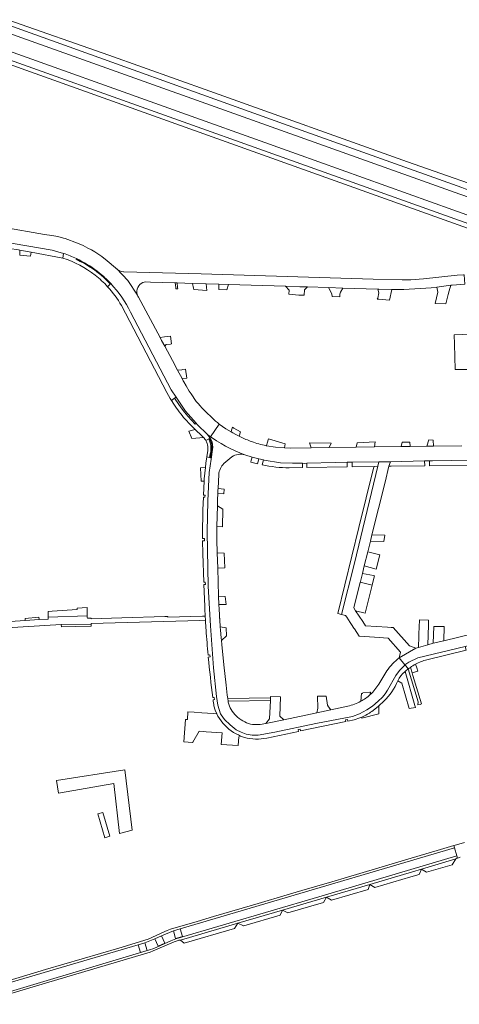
# Model space of a CAD drawing. Header units: metres. Extents: x 166325 to 190320, y 381923 to 404576.
# Tile 471 of 656: x 169383 to 169569, y 392441 to 392858. Entities that reach past the tile are written whole.
import ezdxf

# ---------------------------------------------------------------- set-up
doc = ezdxf.new("R2010")
doc.units = ezdxf.units.M
for name, color, linetype, lineweight in [('B-WE-VH-VERHARDING_ASFALT-GV', 8, 'Continuous', 18), ('B-WE-VH-VERHARDING_BETONSTRAATSTEEN-GV', 8, 'Continuous', 18), ('B-WE-VH-VERHARDING_STRAATBAKSTEEN-GV', 8, 'Continuous', 18)]:
    doc.layers.add(name, color=color, linetype=linetype, lineweight=lineweight)

msp = doc.modelspace()

# ---------------------------------------------------------------- linework, layer by layer
at = {"layer": 'B-WE-VH-VERHARDING_ASFALT-GV', "flags": 128}
for points in [[(169420.471, 392842.852), (169377.701, 392857.871), (169377.574, 392855.77), (169378.038, 392855.604), (169378.11, 392855.578), (169500, 392811.769), (169570.055, 392786.746), (169571.375, 392786.274), (169664.589, 392752.979), (169664.975, 392752.841), (169667.881, 392751.803), (169673.044, 392749.959), (169702.853, 392739.032), (169714.379, 392734.526), (169725.864, 392729.919), (169735.229, 392726.02), (169739.302, 392724.251), (169744.321, 392722.091)], [(169753.513, 392714.91), (169744.359, 392718.955), (169740.858, 392720.421), (169731.251, 392724.514), (169714.744, 392731.241), (169705.399, 392734.919), (169696.013, 392738.492), (169668.634, 392748.314), (169661.286, 392750.95), (169595.111, 392774.691), (169570.392, 392783.517), (169569.104, 392783.977), (169377.714, 392852.316), (169377.396, 392849.262), (169376.955, 392845.018), (169379.959, 392843.946), (169500, 392801.094), (169566.243, 392777.388), (169568.17, 392776.699), (169661.615, 392743.259), (169664.731, 392742.144)], [(169375.83, 392839.842), (169628.07, 392749.751)], [(169566.995, 392773.55), (169565.036, 392774.252), (169499.861, 392797.568), (169376.398, 392841.642)], [(169589.708, 392782.68), (169547.065, 392797.754), (169463.265, 392827.615), (169420.471, 392842.852)], [(169743.368, 392708.359), (169735.616, 392711.706), (169731.956, 392713.286), (169728.574, 392714.701), (169720.334, 392717.702), (169699.233, 392726.066), (169690.31, 392729.433), (169663.441, 392739.046), (169660.473, 392740.107), (169566.995, 392773.55)]]:
    msp.add_lwpolyline(points, dxfattribs=at)
msp.add_lwpolyline([(169577.047, 392724.835), (169566.717, 392724.46), (169566.864, 392720.43), (169567.255, 392709.742), (169571.344, 392709.802), (169572.667, 392709.822), (169577.248, 392709.889)], close=True, dxfattribs=at)
at = {"layer": 'B-WE-VH-VERHARDING_BETONSTRAATSTEEN-GV', "flags": 128}
for points in [[(169432.585, 392741.193), (169428.549, 392747.377), (169423.845, 392752.323), (169423.74, 392752.402), (169423.282, 392752.847), (169419.848, 392755.775), (169417.485, 392757.555), (169414.503, 392759.646), (169413.092, 392760.464), (169411.631, 392761.188), (169409.619, 392762.247), (169407.226, 392763.302), (169402.036, 392765.191), (169401.3, 392765.392), (169398.843, 392766.062), (169396.277, 392766.558), (169393.235, 392766.948), (169375.645, 392770.02), (169374.011, 392770.305), (169373.073, 392770.469), (169372.014, 392770.654), (169365.214, 392771.746), (169362.791, 392772.165), (169349.015, 392774.547)], [(169347.409, 392768.645), (169363.128, 392765.963), (169364.431, 392765.741), (169369.12, 392764.933), (169396.51, 392760.211), (169398.895, 392759.613), (169401.247, 392758.898)], [(169401.247, 392758.898), (169401.02, 392756.96)], [(169411.849, 392753.572), (169410.149, 392754.593), (169408.41, 392755.545), (169406.633, 392756.426), (169406.768, 392756.692)], [(169419.972, 392744.825), (169421.022, 392745.919), (169421.075, 392745.971), (169420.02, 392747.066), (169418.585, 392748.455), (169417.102, 392749.779), (169415.344, 392751.158), (169415.117, 392751.328), (169413.506, 392752.483), (169411.849, 392753.572)], [(169559.376, 392744.643), (169562.336, 392745.005), (169565.288, 392745.421), (169565.873, 392745.51), (169571.236, 392745.873), (169571.008, 392749.888), (169570.66, 392749.863), (169567.985, 392749.669), (169553.776, 392748.149), (169548.374, 392747.747), (169544.712, 392747.703), (169532.49, 392747.974), (169500.571, 392748.932), (169459.616, 392750.216), (169426.872, 392751.151), (169426.649, 392751.168), (169426.014, 392751.267), (169425.397, 392751.444), (169424.806, 392751.695), (169424.251, 392752.016), (169423.845, 392752.323), (169428.549, 392747.377), (169432.585, 392741.193)], [(169415.523, 392751.396), (169417.289, 392750.011)], [(169421.285, 392746.181), (169421.075, 392745.971), (169421.022, 392745.919), (169419.972, 392744.825)], [(169436.189, 392746.83), (169438.175, 392746.769), (169448.545, 392746.449), (169449.42, 392746.422), (169455.952, 392746.22), (169461.716, 392746.042), (169467.141, 392745.874), (169471.138, 392745.751), (169495.371, 392745.003), (169501.33, 392744.819), (169504.619, 392744.717), (169513.545, 392744.442), (169519.637, 392744.254), (169534.399, 392743.798), (169534.807, 392743.785), (169540.428, 392743.612)], [(169540.428, 392743.612), (169540.771, 392743.601)], [(169451.98, 392705.012), (169451.489, 392705.905), (169449.574, 392709.475), (169447.403, 392713.523), (169444.144, 392719.598), (169442.807, 392722.091), (169442.18, 392723.261), (169433.03, 392740.32)], [(169425.84, 392736.81), (169445.02, 392700.05), (169446.439, 392697.522), (169446.979, 392696.676), (169448.326, 392697.578), (169449.013, 392698.033), (169446.94, 392701.2), (169429.679, 392734.003)], [(169429.679, 392734.003), (169446.94, 392701.2), (169449.013, 392698.033), (169452.919, 392692.063), (169457.438, 392687.026), (169457.958, 392686.447), (169462.213, 392682.229), (169462.452, 392682.052), (169463.605, 392681.229), (169467.223, 392686.636)], [(169457.54, 392696.26), (169455.306, 392699.488), (169454.523, 392700.619), (169453.207, 392702.778), (169452.248, 392704.523), (169451.98, 392705.012)], [(169455.451, 392688.261), (169453.947, 392689.951), (169452.505, 392691.693), (169451.124, 392693.485), (169449.808, 392695.325), (169448.558, 392697.21), (169448.326, 392697.578), (169446.979, 392696.676), (169447.999, 392695.078)], [(169461.572, 392679.661), (169462.79, 392680.417), (169463.168, 392680.589), (169463.296, 392680.777), (169462.213, 392682.229), (169457.958, 392686.447), (169457.438, 392687.026), (169457.013, 392686.625), (169455.451, 392688.261)], [(169456.175, 392685.23), (169457.093, 392684.356), (169459.928, 392681.657)], [(169476.294, 392681.223), (169475.631, 392681.529), (169474.291, 392682.187), (169472.972, 392682.888), (169472.278, 392683.305), (169470.029, 392684.657), (169467.223, 392686.636), (169463.605, 392681.229), (169464.265, 392680.759), (169466.124, 392679.532), (169468.025, 392678.374), (169469.967, 392677.284), (169471.947, 392676.264), (169473.962, 392675.316), (169476.01, 392674.442), (169478.088, 392673.641), (169481.154, 392672.678), (169481.72, 392672.5), (169483.969, 392671.956)], [(169457.093, 392684.356), (169454.367, 392683.587), (169455.602, 392680.539), (169460.687, 392680.916)], [(169459.928, 392681.657), (169457.093, 392684.356)], [(169547.283, 392582.939), (169547.265, 392582.998), (169546.275, 392584.208), (169545.92, 392584.641), (169545.669, 392584.454), (169543.673, 392582.278), (169542.094, 392580.117), (169538.59, 392573.965), (169537.528, 392572.404), (169536.344, 392571.062), (169534.626, 392569.376), (169532.131, 392567.186), (169529.76, 392565.618), (169526.658, 392563.895), (169523.643, 392562.82), (169508.117, 392559.815), (169490.803, 392556.179), (169483.752, 392554.885), (169481.233, 392554.859), (169478.657, 392555.388), (169476.595, 392556.192), (169474.373, 392557.241), (169471.842, 392559.235), (169469.488, 392561.57), (169468.01, 392563.553), (169467.796, 392563.998), (169466.683, 392567.636), (169466.106, 392571.345), (169464.822, 392583.445), (169463.578, 392601.28), (169462.54, 392618.008), (169462.168, 392640.977), (169462.44, 392654.123), (169462.991, 392666.163), (169463.873, 392671.77), (169464.469, 392676.825), (169464.285, 392678.967), (169463.658, 392680.291), (169463.296, 392680.777), (169463.168, 392680.589), (169463.374, 392680.143), (169463.684, 392679.324), (169463.917, 392678.48), (169464.073, 392677.618), (169464.15, 392676.746), (169464.147, 392675.87), (169463.901, 392674.138), (169463.567, 392672.403), (169463.168, 392672.492), (169461.996, 392672.721), (169461.605, 392670.14), (169461.409, 392668.196), (169460.93, 392663.46), (169460.887, 392662.496), (169460.623, 392656.552), (169461.242, 392656.535), (169461.208, 392655.639), (169460.584, 392655.671), (169460.349, 392650.39), (169460.199, 392639.803), (169460.215, 392638.138), (169460.956, 392638.131), (169460.981, 392637.271), (169460.224, 392637.243), (169460.275, 392631.865), (169460.723, 392619.638), (169461.311, 392619.676), (169461.372, 392618.774), (169460.755, 392618.757), (169461.093, 392609.543), (169461.165, 392608.176), (169461.298, 392605.65), (169461.317, 392605.323), (169461.419, 392603.593), (169461.441, 392603.226)], [(169478.088, 392673.641), (169476.01, 392674.442), (169473.962, 392675.316), (169471.947, 392676.264), (169469.967, 392677.284), (169468.025, 392678.374), (169466.124, 392679.532), (169464.265, 392680.759), (169463.605, 392681.229), (169462.452, 392682.052), (169462.213, 392682.229), (169463.296, 392680.777), (169463.658, 392680.291), (169464.285, 392678.967), (169464.469, 392676.825), (169463.873, 392671.77), (169462.991, 392666.163), (169462.44, 392654.123), (169462.168, 392640.977), (169462.54, 392618.008), (169463.578, 392601.28), (169464.822, 392583.445), (169466.106, 392571.345), (169466.683, 392567.636), (169467.796, 392563.998), (169468.01, 392563.553), (169469.488, 392561.57), (169471.842, 392559.235), (169474.373, 392557.241), (169476.595, 392556.192), (169478.657, 392555.388), (169481.233, 392554.859), (169483.752, 392554.885), (169490.803, 392556.179), (169508.117, 392559.815), (169523.643, 392562.82), (169526.658, 392563.895), (169529.76, 392565.618), (169532.131, 392567.186), (169534.626, 392569.376), (169536.344, 392571.062), (169537.528, 392572.404), (169538.59, 392573.965), (169542.094, 392580.117), (169543.673, 392582.278), (169545.669, 392584.454), (169545.92, 392584.641), (169543.421, 392587.651)], [(169463.746, 392676.571), (169463.677, 392677.44), (169463.528, 392678.299), (169463.302, 392679.14), (169462.999, 392679.958), (169462.79, 392680.417), (169461.572, 392679.661)], [(169462.28, 392674.595), (169461.996, 392672.721), (169463.168, 392672.492), (169463.475, 392673.978), (169463.645, 392674.833), (169463.735, 392675.7), (169463.746, 392676.571)], [(169570.021, 392677.495), (169557.979, 392677.325), (169555.137, 392677.285), (169548.081, 392677.185), (169544.329, 392677.132), (169533.04, 392676.973), (169525.212, 392676.863), (169513.749, 392676.701), (169506.159, 392676.594), (169497.471, 392676.486), (169494.947, 392676.572), (169491.115, 392676.911), (169487.314, 392677.498), (169487.133, 392677.532)], [(169469.265, 392669.94), (169470.874, 392671.427), (169472.61, 392672.763)], [(169483.969, 392671.956), (169485.969, 392671.472), (169486.218, 392671.412), (169493.2, 392670.289), (169498.336, 392670.15), (169502.498, 392670.037), (169503.471, 392670.011), (169504.34, 392670.039), (169516.384, 392670.427), (169521.399, 392670.503), (169523.51, 392670.535), (169534.857, 392670.706), (169539.864, 392670.586), (169554.24, 392671.027), (169556.256, 392671.088), (169557.546, 392671.128), (169573.424, 392671.335)], [(169502.498, 392670.037), (169498.336, 392670.15), (169493.2, 392670.289), (169486.218, 392671.412), (169485.969, 392671.472), (169485.475, 392669.384)], [(169496.936, 392668.141), (169502.514, 392668.216), (169502.498, 392670.037)], [(169468.299, 392593.345), (169468.159, 392594.952), (169468.057, 392596.132), (169467.774, 392599.4), (169467.679, 392600.79), (169467.477, 392603.734), (169467.441, 392604.252), (169467.435, 392604.356), (169467.427, 392604.494), (169467.385, 392605.242), (169467.303, 392606.696), (169467.298, 392606.813), (169467.279, 392607.216), (169467.227, 392608.315), (169467.137, 392610.243), (169467.009, 392613.731), (169466.592, 392625.561), (169466.361, 392632.163), (169466.293, 392637.693), (169466.297, 392643.224), (169466.351, 392647.631), (169466.452, 392652.038), (169466.544, 392654.593), (169466.641, 392657.286), (169466.69, 392658.646), (169466.728, 392659.39), (169467.031, 392665.249)], [(169643.961, 392614.816), (169581.988, 392599.695), (169575.143, 392598.025), (169562.376, 392594.91), (169557.847, 392593.804), (169555.608, 392593.183), (169551.647, 392592.085), (169550.551, 392591.781), (169543.421, 392587.651), (169545.92, 392584.641), (169547.596, 392585.889), (169551.347, 392587.606), (169571.362, 392592.437), (169577.213, 392593.873), (169593.666, 392597.912), (169610.647, 392601.937), (169629.931, 392606.842)], [(169471.029, 392568.84), (169470.966, 392569.348), (169470.834, 392570.424), (169470.662, 392571.819), (169470.132, 392576.12), (169469.166, 392584.727), (169468.299, 392593.345)], [(169571.811, 392590.911), (169571.362, 392592.437), (169551.347, 392587.606), (169547.596, 392585.889), (169545.92, 392584.641), (169546.275, 392584.208), (169547.265, 392582.998), (169547.283, 392582.939)], [(169555.194, 392586.839), (169571.811, 392590.911)], [(169462.544, 392588.855), (169463.301, 392588.926), (169463.387, 392588.029), (169462.624, 392587.994)], [(169548.218, 392583.624), (169548.929, 392581.297), (169551.323, 392582.03), (169550.889, 392583.464), (169550.43, 392584.972)], [(169538.291, 392582.142), (169534.858, 392576.526)], [(169542.911, 392577.931), (169543.466, 392579.007), (169544.161, 392579.972), (169544.92, 392580.887), (169545.981, 392581.851)], [(169547.283, 392582.939), (169551.444, 392569.047), (169551.391, 392567.779), (169552.313, 392567.946), (169552.946, 392568.162), (169549.27, 392580.185), (169548.929, 392581.297), (169548.218, 392583.624)], [(169531.232, 392572.124), (169531.294, 392573.128), (169531.068, 392573.149), (169528.026, 392572.875), (169527.995, 392572.553), (169527.47, 392572.565), (169527.214, 392569.254)], [(169464.539, 392570.857), (169465.129, 392570.916), (169465.217, 392570.022), (169464.658, 392569.943)], [(169531.856, 392564.934), (169534.504, 392567.042), (169534.744, 392567.254), (169534.915, 392567.406), (169537.038, 392569.286)], [(169465.018, 392567.273), (169465.556, 392565.555), (169466.269, 392563.908), (169466.725, 392563.002), (169467.339, 392561.96), (169468.02, 392560.961), (169468.766, 392560.01), (169469.573, 392559.109), (169470.438, 392558.265), (169471.357, 392557.479), (169472.326, 392556.755), (169473.34, 392556.098), (169474.396, 392555.508), (169475.365, 392555.02), (169476.301, 392554.494), (169476.7, 392554.35), (169477.883, 392553.927)], [(169521.748, 392567.224), (169514.49, 392565.662), (169508.554, 392564.384), (169494.56, 392561.371), (169487.006, 392559.86)], [(169527.585, 392562.539), (169527.689, 392562.174), (169534.879, 392564.016), (169534.915, 392567.406)], [(169534.915, 392567.406), (169534.744, 392567.254), (169534.504, 392567.042), (169531.856, 392564.934)], [(169500.852, 392556.499), (169500.708, 392557.267), (169501.597, 392557.434), (169501.743, 392556.687), (169520.885, 392560.717), (169520.714, 392561.392), (169521.601, 392561.596), (169521.772, 392560.903), (169524.379, 392561.452)], [(169487.395, 392553.666), (169500.852, 392556.499)], [(169571.155, 392509.532), (169567.769, 392508.529), (169566.651, 392508.197), (169566.919, 392507.271), (169567.918, 392503.812), (169568.184, 392502.895), (169569.283, 392503.206)]]:
    msp.add_lwpolyline(points, dxfattribs=at)
for points in [[(169387.538, 392759.4), (169382.786, 392760.261), (169382.79, 392758.166), (169387.247, 392757.695)], [(169448.545, 392746.449), (169448.806, 392744.42), (169448.866, 392743.954), (169449.698, 392743.899), (169449.635, 392744.467), (169449.42, 392746.422)], [(169461.716, 392746.042), (169455.952, 392746.22), (169456.419, 392744.22), (169456.552, 392743.65), (169462.064, 392743.265)], [(169471.138, 392745.751), (169467.141, 392745.874), (169467.024, 392743.679), (169470.53, 392743.521)], [(169495.371, 392745.003), (169496.927, 392743.348), (169496.789, 392741.72), (169500.997, 392741.269), (169503.257, 392741.166), (169503.341, 392743.551), (169504.619, 392744.717), (169501.33, 392744.819)], [(169515.038, 392740.627), (169518.285, 392740.578), (169518.296, 392740.978), (169518.312, 392741.58), (169518.579, 392742.447), (169519.637, 392744.254), (169513.545, 392744.442), (169514.711, 392742.407), (169514.949, 392741.589)], [(169534.658, 392739.463), (169539.39, 392739.103), (169540.428, 392743.612), (169534.807, 392743.785), (169534.399, 392743.798), (169534.916, 392742.196), (169534.367, 392739.897), (169534.161, 392739.517)], [(169564.268, 392741.53), (169564.654, 392743.003), (169565.288, 392745.421), (169562.336, 392745.005), (169559.376, 392744.643), (169559.837, 392742.471), (169558.759, 392737.68), (169563.219, 392737.526)], [(169452.967, 392709.873), (169451.853, 392709.726), (169451.339, 392709.669), (169449.574, 392709.475), (169451.489, 392705.905), (169453.461, 392706.131)], [(169476.233, 392683.426), (169473.469, 392684.895), (169472.916, 392685.394), (169472.516, 392684.085), (169472.278, 392683.305), (169472.972, 392682.888), (169474.291, 392682.187), (169475.631, 392681.529)], [(169495.195, 392678.279), (169488.067, 392680.425), (169487.59, 392678.569), (169487.314, 392677.498), (169491.115, 392676.911), (169494.947, 392676.572)], [(169514.731, 392678.61), (169505.475, 392678.69), (169506.159, 392676.594), (169513.749, 392676.701)], [(169533.284, 392679.093), (169525.715, 392678.634), (169525.212, 392676.863), (169533.04, 392676.973)], [(169548.046, 392679.031), (169544.778, 392678.949), (169544.329, 392677.132), (169548.081, 392677.185)], [(169483.969, 392671.956), (169481.72, 392672.5), (169481.154, 392672.678), (169480.844, 392671.307), (169480.661, 392670.5), (169483.408, 392669.878)], [(169461.409, 392668.196), (169459.382, 392668.167), (169459.655, 392662.47), (169460.887, 392662.496), (169460.93, 392663.46)], [(169521.399, 392670.503), (169516.384, 392670.427), (169504.34, 392670.039), (169504.378, 392668.241), (169521.453, 392668.469)], [(169534.41, 392668.851), (169532.821, 392668.621), (169532.661, 392667.974), (169526.449, 392642.868), (169517.431, 392606.421), (169519.051, 392606.039), (169524.494, 392627.69)], [(169527.904, 392623.441), (169528.678, 392626.561), (169530.164, 392632.554), (169531.275, 392637.034), (169531.952, 392639.762), (169537.487, 392662.08), (169539.141, 392668.751), (169539.864, 392670.586), (169534.857, 392670.706), (169534.41, 392668.851), (169524.494, 392627.69), (169519.051, 392606.039), (169520.741, 392605.641), (169521.251, 392604.869), (169522.713, 392602.654), (169522.974, 392602.259), (169523.252, 392601.838), (169524.295, 392600.257), (169524.489, 392599.964), (169526.551, 392596.841), (169532.955, 392596.381), (169538.811, 392595.96), (169544.041, 392590.08), (169543.421, 392587.651), (169550.551, 392591.781), (169547.781, 392592.771), (169540.941, 392600.441), (169540.103, 392600.499), (169538.553, 392600.606), (169529.191, 392601.251), (169528.03, 392603.031), (169525.037, 392607.617), (169524.271, 392608.791), (169526.962, 392619.643), (169527.048, 392619.988)], [(169534.857, 392670.706), (169523.51, 392670.535), (169523.532, 392668.497), (169532.821, 392668.621), (169534.41, 392668.851)], [(169554.24, 392671.027), (169539.864, 392670.586), (169539.141, 392668.751), (169540.108, 392668.765), (169554.279, 392668.964)], [(169573.424, 392671.335), (169557.546, 392671.128), (169556.256, 392671.088), (169556.296, 392668.993), (169573.428, 392669.234)], [(169469.365, 392659.093), (169466.728, 392659.39), (169466.69, 392658.646), (169466.641, 392657.286), (169469.226, 392657.091)], [(169468.775, 392650.561), (169466.452, 392652.038), (169466.351, 392647.631), (169466.297, 392643.224), (169468.632, 392643.072)], [(169537.434, 392639.617), (169531.952, 392639.762), (169531.275, 392637.034), (169537.039, 392636.894)], [(169469.281, 392632.019), (169466.361, 392632.163), (169466.592, 392625.561), (169469.619, 392625.709)], [(169535.239, 392631.273), (169530.164, 392632.554), (169528.678, 392626.561), (169533.72, 392625.258)], [(169533.064, 392622.388), (169532.548, 392622.485), (169527.904, 392623.441), (169527.048, 392619.988), (169526.962, 392619.643), (169531.991, 392618.391), (169532.052, 392618.618)], [(169531.991, 392618.391), (169526.962, 392619.643), (169524.271, 392608.791), (169525.037, 392607.617), (169529.044, 392606.597)], [(169469.728, 392613.599), (169467.009, 392613.731), (169467.137, 392610.243), (169470.174, 392610.208)], [(169411.257, 392609.03), (169407.099, 392608.761), (169407.141, 392608.068), (169396.491, 392607.423), (169394.77, 392607.33), (169394.807, 392604.929), (169411.354, 392605.463)], [(169390.855, 392604.94), (169385, 392604.301), (169385.059, 392603.449), (169390.94, 392603.835)], [(169555.88, 392601.468), (169555.907, 392602.302), (169555.948, 392603.554), (169552.052, 392603.772), (169552.016, 392602.723), (169551.979, 392601.67), (169551.647, 392592.085), (169555.608, 392593.183)], [(169470.13, 392600.435), (169468.428, 392600.682), (169467.679, 392600.79), (169467.774, 392599.4), (169468.057, 392596.132), (169468.159, 392594.952), (169470.286, 392596.974)], [(169562.573, 392600.885), (169558.09, 392600.959), (169557.847, 392593.804), (169562.376, 392594.91)], [(169545.981, 392581.851), (169544.92, 392580.887), (169544.161, 392579.972), (169543.466, 392579.007), (169542.911, 392577.931), (169544.581, 392576.941), (169547.641, 392566.161), (169550.341, 392566.681), (169550.093, 392567.545)], [(169488.974, 392570.676), (169470.834, 392570.424), (169470.966, 392569.348), (169488.93, 392569.598)], [(169493.2, 392571.131), (169489, 392571.301), (169488.974, 392570.676), (169488.93, 392569.598), (169488.61, 392561.841), (169487.006, 392559.86), (169494.56, 392561.371), (169492.9, 392562.921)], [(169512.609, 392571.491), (169508.912, 392571.451), (169509.005, 392566.348), (169508.554, 392564.384), (169514.49, 392565.662), (169513.508, 392566.892), (169513.153, 392567.67)], [(169470.438, 392558.265), (169469.573, 392559.109), (169468.766, 392560.01), (169468.02, 392560.961), (169467.339, 392561.96), (169466.725, 392563.002), (169466.269, 392563.908), (169464.747, 392564.023), (169459.931, 392564.388), (169456.693, 392564.634), (169453.976, 392564.826), (169453.745, 392561.553), (169452.899, 392561.613), (169452.28, 392552.055), (169455.995, 392551.78), (169456.078, 392551.929), (169458.685, 392556.635), (169460.376, 392556.5), (169461.693, 392556.395), (169468.515, 392555.85), (169468.115, 392551.015), (169475.269, 392550.509), (169475.535, 392554.268), (169476.301, 392554.494), (169475.365, 392555.02), (169474.396, 392555.508), (169473.34, 392556.098), (169472.326, 392556.755), (169471.357, 392557.479)], [(169427.313, 392540.184), (169398.345, 392535.743), (169399.219, 392530.427), (169422.572, 392534.408), (169425.043, 392513.243), (169430.308, 392514.692)], [(169418.002, 392522.202), (169415.897, 392521.587), (169418.846, 392511.505), (169420.939, 392512.117)], [(169509.375, 392486.496), (169567.918, 392503.812), (169566.919, 392507.271), (169450.701, 392472.866), (169451.651, 392469.613), (169448.789, 392468.777), (169447.838, 392472.029), (169442.754, 392469.961), (169444.16, 392466.848), (169441.417, 392465.609), (169440.01, 392468.721), (169435.739, 392467.042), (169436.723, 392463.768), (169433.851, 392462.905), (169432.866, 392466.178), (169379.729, 392450.449), (169360.673, 392444.828), (169361.732, 392441.339), (169437.645, 392463.953), (169439.553, 392464.654), (169446.755, 392467.899), (169448.881, 392468.686)], [(169565.941, 392500.033), (169567.459, 392502.485), (169552.93, 392498.198), (169555.005, 392496.843)], [(169548.389, 392494.913), (169551.973, 392495.959), (169552.93, 392498.198), (169549.171, 392497.089), (169531.032, 392491.737), (169533.148, 392490.467)], [(169530.279, 392489.63), (169531.032, 392491.737), (169512.713, 392486.332), (169514.792, 392485.113)], [(169511.432, 392484.125), (169512.713, 392486.332), (169494.065, 392480.83), (169496.265, 392479.663)], [(169493.047, 392478.716), (169494.065, 392480.83), (169475.171, 392475.255), (169477.537, 392474.154), (169477.648, 392474.186)], [(169450.701, 392472.866), (169447.838, 392472.029), (169448.789, 392468.777), (169451.651, 392469.613)], [(169473.78, 392473.066), (169475.171, 392475.255), (169450.826, 392468.072), (169452.421, 392466.88)], [(169442.754, 392469.961), (169440.01, 392468.721), (169441.417, 392465.609), (169444.16, 392466.848)], [(169435.739, 392467.042), (169432.866, 392466.178), (169433.851, 392462.905), (169436.723, 392463.768)]]:
    msp.add_lwpolyline(points, close=True, dxfattribs=at)
at = {"layer": 'B-WE-VH-VERHARDING_BETONSTRAATSTEEN-GV'}
for points in [[(169401.02, 392756.96, -0.089015), (169414.67, 392749.659)], [(169401.247, 392758.898, -0.030109), (169406.768, 392756.692)], [(169406.768, 392756.692, -0.0518748), (169415.523, 392751.396)], [(169414.67, 392749.659, -0.041833), (169419.972, 392744.825)], [(169417.289, 392750.011, -0.0275987), (169421.285, 392746.181)], [(169419.972, 392744.825, -0.0581308), (169425.84, 392736.81)], [(169429.679, 392734.003, 0.0740785), (169421.285, 392746.181)], [(169432.38, 392742.929, -0.1506082), (169433.659, 392745.749)], [(169433.659, 392745.749, -0.1908559), (169436.189, 392746.83)], [(169540.771, 392743.601, 0.0283778), (169559.376, 392744.643)], [(169432.585, 392741.193, -0.1135287), (169432.38, 392742.929)], [(169433.03, 392740.32, -0.0634482), (169432.585, 392741.193)], [(169447.999, 392695.078, 0.0360424), (169452.839, 392688.706)], [(169464.232, 392689.238, -0.0332525), (169457.54, 392696.26)], [(169467.223, 392686.636, -0.0134069), (169464.232, 392689.238)], [(169452.839, 392688.706, 0.0217293), (169456.175, 392685.23)], [(169459.928, 392681.657, -0.037344), (169460.687, 392680.916)], [(169460.687, 392680.916, -0.0532938), (169461.572, 392679.661)], [(169480.939, 392679.228, -0.0303897), (169476.294, 392681.223)], [(169461.572, 392679.661, -0.1855678), (169462.28, 392674.595)], [(169487.133, 392677.532, -0.0387589), (169480.939, 392679.228)], [(169472.61, 392672.763, -0.2197605), (169478.088, 392673.641)], [(169467.031, 392665.249, -0.1807019), (169469.265, 392669.94)], [(169485.475, 392669.384, 0.053663), (169496.936, 392668.141)], [(169461.441, 392603.226, 0.0018371), (169461.69, 392599.432)], [(169461.69, 392599.432, 0.005486), (169462.544, 392588.855)], [(169462.624, 392587.994, 0.0090427), (169464.539, 392570.857)], [(169543.421, 392587.651, 0.0724743), (169538.291, 392582.142)], [(169550.43, 392584.972, 0.0287318), (169548.218, 392583.624)], [(169550.43, 392584.972, -0.0577409), (169555.194, 392586.839)], [(169545.981, 392581.851, -0.0184123), (169547.283, 392582.939)], [(169547.283, 392582.939, -0.0122446), (169548.218, 392583.624)], [(169534.858, 392576.526, -0.0702718), (169531.232, 392572.124)], [(169537.038, 392569.286, 0.0975295), (169542.911, 392577.931)], [(169464.658, 392569.943, 0.0014714), (169465.018, 392567.273)], [(169474.382, 392563.129, -0.1319199), (169471.029, 392568.84)], [(169527.214, 392569.254, -0.0717409), (169521.748, 392567.224)], [(169531.232, 392572.124, -0.0606931), (169527.214, 392569.254)], [(169530.904, 392564.291, -0.0415979), (169527.585, 392562.539)], [(169530.904, 392564.291, 0.0132752), (169531.856, 392564.934)], [(169480.517, 392559.593, -0.1163444), (169474.382, 392563.129)], [(169487.006, 392559.86, -0.1077223), (169480.517, 392559.593)], [(169524.379, 392561.452, 0.0376445), (169527.585, 392562.539)], [(169477.883, 392553.927, 0.1111257), (169487.395, 392553.666)]]:
    msp.add_lwpolyline(points, format="xyb", dxfattribs=at)
at = {"layer": 'B-WE-VH-VERHARDING_STRAATBAKSTEEN-GV', "flags": 128}
for points in [[(169367.637, 392763.003), (169378.471, 392761.042), (169382.221, 392760.363), (169382.786, 392760.261), (169387.538, 392759.4), (169401.02, 392756.96), (169401.247, 392758.898), (169398.895, 392759.613), (169396.51, 392760.211), (169369.12, 392764.933), (169367.768, 392763.738)], [(169442.18, 392723.261), (169442.807, 392722.091), (169444.144, 392719.598), (169444.741, 392720.342), (169446.659, 392720.527), (169446.964, 392720.571), (169446.539, 392723.9), (169445.197, 392723.703), (169444.042, 392723.534)], [(169557.916, 392679.878), (169556.061, 392679.96), (169555.137, 392677.285), (169557.979, 392677.325)], [(169413.005, 392601.879), (169400.35, 392601.81), (169400.48, 392600.72), (169406.25, 392600.881), (169413.01, 392601.07)]]:
    msp.add_lwpolyline(points, close=True, dxfattribs=at)
for points in [[(169349.604, 392598.685), (169400.35, 392601.81), (169413.005, 392601.879), (169413.003, 392602.18), (169459.095, 392603.526), (169461.419, 392603.593), (169461.317, 392605.323), (169460.229, 392605.293), (169445.491, 392604.889), (169445.428, 392605.155), (169444.268, 392605.119), (169425.967, 392604.548), (169412.992, 392604.143), (169412.99, 392604.47), (169411.39, 392604.46), (169411.376, 392604.844), (169411.373, 392604.941), (169411.354, 392605.463), (169394.807, 392604.929), (169394.82, 392604.09), (169390.94, 392603.835), (169385.059, 392603.449), (169344.9, 392600.81)], [(169379.729, 392450.449), (169432.866, 392466.178), (169435.739, 392467.042), (169440.01, 392468.721), (169442.754, 392469.961), (169447.838, 392472.029), (169450.701, 392472.866), (169566.919, 392507.271), (169566.651, 392508.197), (169559.515, 392506.083), (169552.41, 392503.978), (169540.454, 392500.435), (169533.388, 392498.341), (169521.639, 392494.859), (169514.898, 392492.861), (169502.214, 392489.106), (169496.015, 392487.279), (169483.747, 392483.664), (169476.982, 392481.671), (169464.775, 392478.074), (169457.935, 392476.058), (169446.552, 392472.704), (169445.18, 392472.145), (169444.196, 392471.744), (169437.103, 392468.569), (169424.716, 392464.761), (169393.687, 392455.629), (169361.833, 392446.096)], [(169363.789, 392440.955), (169395.05, 392450.314), (169437.946, 392463.057), (169439.254, 392463.528), (169448.126, 392467.419), (169449.882, 392467.999), (169450.14, 392468.084), (169450.826, 392468.072), (169475.171, 392475.255), (169494.065, 392480.83), (169512.713, 392486.332), (169531.032, 392491.737), (169549.171, 392497.089), (169552.93, 392498.198), (169567.459, 392502.485), (169567.931, 392502.824), (169568.184, 392502.895), (169567.918, 392503.812), (169509.375, 392486.496), (169448.881, 392468.686), (169446.755, 392467.899), (169439.553, 392464.654), (169437.645, 392463.953), (169361.732, 392441.339)]]:
    msp.add_lwpolyline(points, dxfattribs=at)

doc.saveas('drawing.dxf')
